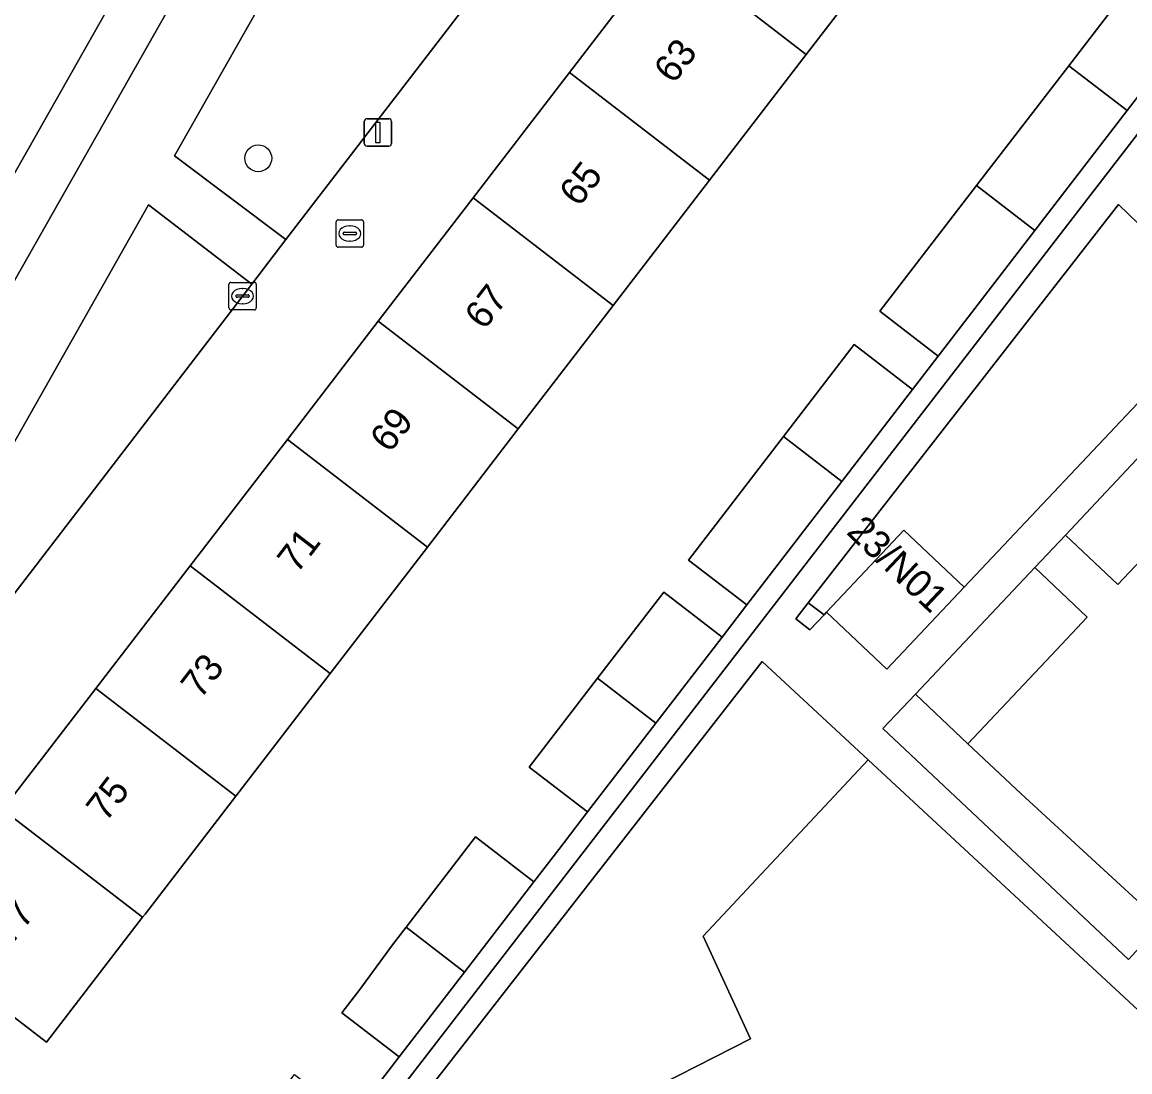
# Model space of a CAD drawing. Extents: x 159039 to 160102, y 381214 to 382524.
# Drawn here: x 159155.58 to 159195.93, y 381428.81 to 381467.04 of the extents above; entities that cross this region are included whole.
import ezdxf

# ---------------------------------------------------------------- set-up
doc = ezdxf.new("R2010")
doc.units = 0
for name, color, linetype in [('IMGEO_Boom', 7, 'Continuous'), ('IMGEO_Erf', 7, 'Continuous'), ('IMGEO_Groenvoorziening', 7, 'Continuous'), ('IMGEO_Kolk', 7, 'Continuous'), ('IMGEO_Lichtmast', 7, 'Continuous'), ('IMGEO_Pand', 7, 'Continuous'), ('IMGEO_Pand_nummerreeks', 7, 'Continuous'), ('IMGEO_Parkeervlak_open', 7, 'Continuous'), ('IMGEO_Rijbaan_lokaal_open', 7, 'Continuous'), ('IMGEO_Rioolput', 7, 'Continuous'), ('IMGEO_Voetpad_open', 7, 'Continuous')]:
    doc.layers.add(name, color=color, linetype=linetype)

msp = doc.modelspace()

# ---------------------------------------------------------------- linework, layer by layer
at = {"layer": 'IMGEO_Boom'}
msp.add_circle((159164.182, 381462.079), 0.489, dxfattribs=at)
at = {"layer": 'IMGEO_Erf'}
for points in [[(159204.436, 381481.087), (159193.646, 381488.84), (159192.723, 381487.565), (159197.824, 381483.642), (159194.369, 381479.151), (159190.97, 381474.733), (159187.502, 381470.224), (159184.146, 381465.862), (159180.62, 381461.278), (159177.108, 381456.713), (159173.652, 381452.22), (159170.342, 381447.917), (159166.798, 381443.31), (159163.366, 381438.849), (159160.061, 381434.553), (159159.969, 381434.434), (159156.467, 381429.881), (159151.367, 381433.804)], [(159183.312, 381451.939), (159185.895, 381455.297), (159188.021, 381453.661), (159188.951, 381454.87), (159186.825, 381456.505), (159190.35, 381461.088), (159193.706, 381465.45), (159197.175, 381469.959)], [(159150.293, 381426.116), (159153.986, 381418.297), (159164.713, 381423.363), (159162.622, 381424.971), (159165.502, 381428.715), (159167.593, 381427.107), (159168.391, 381428.145), (159169.317, 381429.348), (159167.226, 381430.956), (159167.879, 381431.805), (159169.077, 381433.435), (159169.569, 381434.075), (159172.101, 381437.365), (159174.226, 381435.729), (159175.127, 381436.901), (159176.18, 381438.27), (159174.055, 381439.906), (159176.546, 381443.144), (159178.951, 381446.271), (159181.077, 381444.635), (159181.982, 381445.811), (159179.856, 381447.447), (159183.312, 381451.939)], [(159198.653, 381449.893), (159195.501, 381446.549), (159193.586, 381448.355), (159192.467, 381447.169), (159194.382, 381445.363), (159193.078, 381443.981), (159190.037, 381440.758), (159191.975, 381438.93), (159197.1, 381434.226)]]:
    msp.add_lwpolyline(points, dxfattribs=at)
at = {"layer": 'IMGEO_Groenvoorziening'}
for points in [[(159178.723, 381476.72), (159172.106, 381481.515), (159161.128, 381462.162), (159165.188, 381459.114)], [(159206.128, 381477.2), (159203.567, 381473.87), (159203.08, 381473.237), (159202.699, 381472.742), (159201.705, 381471.45), (159199.3, 381468.324), (159195.832, 381463.815), (159192.476, 381459.453), (159188.951, 381454.87), (159188.021, 381453.661), (159185.438, 381450.304), (159181.982, 381445.811), (159181.077, 381444.635), (159178.671, 381441.508), (159176.18, 381438.27), (159175.127, 381436.901), (159174.226, 381435.729), (159171.695, 381432.439), (159169.317, 381429.348), (159168.391, 381428.145), (159167.593, 381427.107), (159164.713, 381423.363), (159165.178, 381422.754), (159206.798, 381476.685)], [(159197.026, 381454.012), (159199.461, 381456.58), (159195.523, 381460.39), (159184.209, 381445.885), (159184.794, 381445.451), (159184.883, 381445.545), (159187.701, 381448.534), (159189.902, 381446.458)], [(159186.402, 381440.174), (159182.544, 381443.75), (159166.145, 381422.725), (159172.089, 381425.587), (159177.353, 381428.075), (159177.541, 381427.677), (159182.111, 381430.01), (159180.393, 381433.751)], [(159191.975, 381438.93), (159190.037, 381440.758), (159188.123, 381442.563), (159186.938, 381441.307), (159195.879, 381432.896), (159197.1, 381434.226)], [(159186.402, 381440.174), (159180.393, 381433.751), (159182.111, 381430.01), (159177.541, 381427.677), (159178.496, 381425.656), (159183.191, 381427.88), (159187.798, 381417.935), (159202.578, 381425.178)]]:
    msp.add_lwpolyline(points, close=True, dxfattribs=at)
for points in [[(159163.945, 381457.495), (159160.178, 381460.388), (159150.623, 381443.51)], [(159152.229, 381442.243), (159163.945, 381457.495)]]:
    msp.add_lwpolyline(points, dxfattribs=at)
at = {"layer": 'IMGEO_Kolk'}
for p, q in [((159163.11, 381456.632), (159163.11, 381457.484)), ((159163.185, 381457.558), (159164.037, 381457.558)), ((159163.598, 381457.338), (159163.623, 381457.338)), ((159164.111, 381457.484), (159164.111, 381456.632)), ((159163.369, 381457.052), (159163.369, 381457.064)), ((159163.807, 381457.015), (159163.409, 381457.015)), ((159163.412, 381457.101), (159163.81, 381457.101)), ((159163.853, 381457.064), (159163.853, 381457.052)), ((159164.037, 381456.558), (159163.185, 381456.558)), ((159163.621, 381456.778), (159163.596, 381456.778))]:
    msp.add_line(p, q, dxfattribs=at)
for points in [[(159163.11, 381456.632), (159163.11, 381457.484)], [(159163.185, 381457.558), (159164.037, 381457.558)], [(159164.111, 381457.484), (159164.111, 381456.632)], [(159164.037, 381456.558), (159163.185, 381456.558)]]:
    msp.add_lwpolyline(points, dxfattribs=at)
for centre, radius, start, end in [((159163.187, 381457.482), 0.0765, 91.552, 178.448), ((159163.187, 381457.482), 0.0765, 91.552, 178.448), ((159164.035, 381457.482), 0.0765, 1.552, 88.448), ((159164.035, 381457.482), 0.0765, 1.552, 88.448), ((159163.409, 381457.061), 0.0403, 85.8775, 175.7526), ((159163.406, 381457.051), 0.0366, 178.938, 274.7102), ((159163.81, 381457.058), 0.043, 264.8664, 352.4533), ((159163.814, 381457.063), 0.0386, 1.7309, 96.639), ((159163.187, 381456.634), 0.0765, 181.552, 268.448), ((159163.187, 381456.634), 0.0765, 181.552, 268.448), ((159164.035, 381456.634), 0.0765, 271.552, 358.448), ((159164.035, 381456.634), 0.0765, 271.552, 358.448)]:
    msp.add_arc(centre, radius, start, end, dxfattribs=at)
for centre, major_axis, ratio, start_param, end_param in [((159163.597, 381457.058), (-0.387, 0.002), 0.722429, 4.712389, 7.853982), ((159163.622, 381457.058), (-0.39, 0.002), 0.717154, 1.570796, 4.712389)]:
    msp.add_ellipse(centre, major_axis=major_axis, ratio=ratio, start_param=start_param, end_param=end_param, dxfattribs=at)
at = {"layer": 'IMGEO_Lichtmast'}
for p, q in [((159168.045, 381462.618), (159168.045, 381463.418)), ((159168.045, 381463.418), (159168.045, 381462.618)), ((159168.145, 381463.518), (159168.935, 381463.518)), ((159168.935, 381463.518), (159168.145, 381463.518)), ((159169.035, 381463.418), (159169.035, 381462.618)), ((159169.035, 381462.618), (159169.035, 381463.418)), ((159168.935, 381462.518), (159168.145, 381462.518)), ((159168.145, 381462.518), (159168.935, 381462.518))]:
    msp.add_line(p, q, dxfattribs=at)
msp.add_lwpolyline([(159168.465, 381463.393), (159168.615, 381463.393), (159168.615, 381462.643), (159168.465, 381462.643), (159168.465, 381463.393)], dxfattribs=at)
for centre, start, end in [((159168.145, 381463.418), 90, 180), ((159168.145, 381463.418), 90, 180), ((159168.935, 381463.418), 0, 90), ((159168.935, 381463.418), 360, 90), ((159168.145, 381462.618), 180, 270), ((159168.145, 381462.618), 180, 270), ((159168.935, 381462.618), 270, 0), ((159168.935, 381462.618), 270, 0)]:
    msp.add_arc(centre, 0.1, start, end, dxfattribs=at)
at = {"layer": 'IMGEO_Pand'}
for points in [[(159184.146, 381465.862), (159187.502, 381470.224), (159182.402, 381474.148), (159179.046, 381469.786)], [(159197.175, 381469.959), (159193.706, 381465.45), (159195.832, 381463.815), (159199.3, 381468.324)], [(159180.62, 381461.278), (159184.146, 381465.862), (159179.046, 381469.786), (159175.52, 381465.201)], [(159193.706, 381465.45), (159190.35, 381461.088), (159192.476, 381459.453), (159195.832, 381463.815)], [(159180.62, 381461.278), (159175.52, 381465.201), (159172.008, 381460.637), (159177.108, 381456.713)], [(159186.825, 381456.505), (159188.951, 381454.87), (159192.476, 381459.453), (159190.35, 381461.088)], [(159168.552, 381456.144), (159173.652, 381452.22), (159177.108, 381456.713), (159172.008, 381460.637)], [(159165.242, 381451.841), (159170.342, 381447.917), (159173.652, 381452.22), (159168.552, 381456.144)], [(159188.021, 381453.661), (159185.895, 381455.297), (159183.312, 381451.939), (159185.438, 381450.304)], [(159165.242, 381451.841), (159161.698, 381447.234), (159166.798, 381443.31), (159170.342, 381447.917)], [(159183.312, 381451.939), (159179.856, 381447.447), (159181.982, 381445.811), (159185.438, 381450.304)], [(159198.653, 381449.893), (159196.738, 381451.698), (159193.586, 381448.355), (159195.501, 381446.549)], [(159187.083, 381443.469), (159189.902, 381446.458), (159187.701, 381448.534), (159184.883, 381445.545)], [(159163.366, 381438.849), (159166.798, 381443.31), (159161.698, 381447.234), (159158.267, 381442.773)], [(159194.382, 381445.363), (159192.467, 381447.169), (159188.123, 381442.563), (159190.037, 381440.758), (159193.078, 381443.981)], [(159181.077, 381444.635), (159178.951, 381446.271), (159176.546, 381443.144), (159178.671, 381441.508)], [(159178.671, 381441.508), (159176.546, 381443.144), (159174.055, 381439.906), (159176.18, 381438.27)], [(159163.366, 381438.849), (159158.267, 381442.773), (159155.303, 381438.92), (159154.961, 381438.476), (159154.87, 381438.357), (159159.969, 381434.434), (159160.061, 381434.553)], [(159159.969, 381434.434), (159154.87, 381438.357), (159151.367, 381433.804), (159156.467, 381429.881)], [(159174.226, 381435.729), (159172.101, 381437.365), (159169.569, 381434.075), (159171.695, 381432.439)], [(159171.695, 381432.439), (159169.569, 381434.075), (159169.077, 381433.435), (159167.879, 381431.805), (159167.226, 381430.956), (159169.317, 381429.348)]]:
    msp.add_lwpolyline(points, close=True, dxfattribs=at)
at = {"layer": 'IMGEO_Parkeervlak_open'}
for points in [[(159175.862, 381497.614), (159173.709, 381493.878), (159163.359, 381475.721), (159160.152, 381470.071), (159158.793, 381467.676), (159149.462, 381451.237), (159147.512, 381447.884), (159146.346, 381445.987)], [(159147.977, 381444.985), (159149.155, 381446.902), (159151.122, 381450.283), (159165.023, 381474.775), (159175.373, 381492.932), (159175.447, 381493.244), (159176.266, 381494.638)]]:
    msp.add_lwpolyline(points, dxfattribs=at)
at = {"layer": 'IMGEO_Rijbaan_lokaal_open'}
msp.add_lwpolyline([(159146.346, 381445.987), (159147.512, 381447.884), (159149.462, 381451.237), (159158.793, 381467.676), (159154.371, 381470.177), (159151.125, 381464.42), (159146.11, 381455.538), (159142.37, 381448.941)], dxfattribs=at)
at = {"layer": 'IMGEO_Rioolput'}
for p, q in [((159167.017, 381458.912), (159167.017, 381459.764)), ((159167.092, 381459.838), (159167.944, 381459.838)), ((159168.018, 381459.764), (159168.018, 381458.912)), ((159167.319, 381459.381), (159167.717, 381459.381)), ((159167.505, 381459.618), (159167.53, 381459.618)), ((159167.276, 381459.332), (159167.276, 381459.344)), ((159167.714, 381459.295), (159167.316, 381459.295)), ((159167.528, 381459.058), (159167.503, 381459.058)), ((159167.76, 381459.344), (159167.76, 381459.332)), ((159167.944, 381458.838), (159167.092, 381458.838))]:
    msp.add_line(p, q, dxfattribs=at)
for points in [[(159167.017, 381458.912), (159167.017, 381459.764)], [(159167.092, 381459.838), (159167.944, 381459.838)], [(159168.018, 381459.764), (159168.018, 381458.912)], [(159167.944, 381458.838), (159167.092, 381458.838)]]:
    msp.add_lwpolyline(points, dxfattribs=at)
for centre, radius, start, end in [((159167.094, 381459.762), 0.0765, 91.552, 178.448), ((159167.094, 381459.762), 0.0765, 91.552, 178.448), ((159167.942, 381459.762), 0.0765, 1.552, 88.448), ((159167.942, 381459.762), 0.0765, 1.552, 88.448), ((159167.316, 381459.341), 0.0403, 85.8775, 175.7526), ((159167.721, 381459.343), 0.0386, 1.7309, 96.639), ((159167.313, 381459.331), 0.0366, 178.938, 274.7102), ((159167.717, 381459.338), 0.043, 264.8664, 352.4533), ((159167.094, 381458.914), 0.0765, 181.552, 268.448), ((159167.094, 381458.914), 0.0765, 181.552, 268.448), ((159167.942, 381458.914), 0.0765, 271.552, 358.448), ((159167.942, 381458.914), 0.0765, 271.552, 358.448)]:
    msp.add_arc(centre, radius, start, end, dxfattribs=at)
for centre, major_axis, ratio, start_param, end_param in [((159167.504, 381459.338), (-0.387, 0.002), 0.722429, 4.712389, 7.853982), ((159167.529, 381459.338), (-0.39, 0.002), 0.717154, 1.570796, 4.712389)]:
    msp.add_ellipse(centre, major_axis=major_axis, ratio=ratio, start_param=start_param, end_param=end_param, dxfattribs=at)
at = {"layer": 'IMGEO_Voetpad_open'}
for points in [[(159150.623, 381443.51), (159160.178, 381460.388), (159163.945, 381457.495), (159165.188, 381459.114), (159161.128, 381462.162), (159172.106, 381481.515), (159178.723, 381476.72), (159179.939, 381478.314), (159173.162, 381483.247), (159177.889, 381491.71), (159179.647, 381494.858)], [(159176.266, 381494.638), (159175.447, 381493.244), (159175.373, 381492.932), (159165.023, 381474.775), (159151.122, 381450.283), (159149.155, 381446.902), (159147.977, 381444.985)], [(159188.68, 381489.826), (159185.803, 381486.037), (159179.939, 381478.314), (159178.723, 381476.72), (159165.188, 381459.114), (159163.945, 381457.495), (159152.229, 381442.243)], [(159206.798, 381476.685), (159165.178, 381422.754)], [(159151.05, 381442.244), (159155.303, 381438.92), (159158.267, 381442.773), (159161.698, 381447.234), (159165.242, 381451.841), (159168.552, 381456.144), (159172.008, 381460.637), (159175.52, 381465.201), (159179.046, 381469.786)], [(159197.1, 381434.226), (159195.879, 381432.896), (159186.938, 381441.307), (159188.123, 381442.563), (159192.467, 381447.169), (159193.586, 381448.355), (159196.738, 381451.698)]]:
    msp.add_lwpolyline(points, dxfattribs=at)
for points in [[(159189.902, 381446.458), (159187.083, 381443.469), (159184.883, 381445.545), (159184.794, 381445.451), (159184.28, 381444.905), (159183.76, 381445.31), (159184.209, 381445.885), (159195.523, 381460.39), (159199.461, 381456.58), (159197.026, 381454.012)], [(159184.794, 381445.451), (159184.209, 381445.885), (159183.76, 381445.31), (159184.28, 381444.905)], [(159187.798, 381417.935), (159184.263, 381416.202), (159182.727, 381416.701), (159178.496, 381425.656), (159177.541, 381427.677), (159177.353, 381428.075), (159172.089, 381425.587), (159166.145, 381422.725), (159182.544, 381443.75), (159186.402, 381440.174), (159202.578, 381425.178)]]:
    msp.add_lwpolyline(points, close=True, dxfattribs=at)

# ---------------------------------------------------------------- texts
at = {"layer": 'IMGEO_Pand_nummerreeks'}
for s, rotation, p in [('63', 52.4305, (159179.31, 381464.749)), ('65', 52.4305, (159175.864, 381460.269)), ('67', 52.4305, (159172.417, 381455.789)), ('69', 52.4305, (159168.971, 381451.309)), ('23/N01', 316.6366, (159185.569, 381448.426)), ('71', 52.4305, (159165.594, 381446.919)), ('73', 52.4305, (159162.078, 381442.349)), ('75', 52.4314, (159158.632, 381437.869)), ('77', 52.4305, (159155.186, 381433.389))]:
    msp.add_text(s, height=1, rotation=rotation, dxfattribs=at).set_placement(p)

doc.saveas('drawing.dxf')
